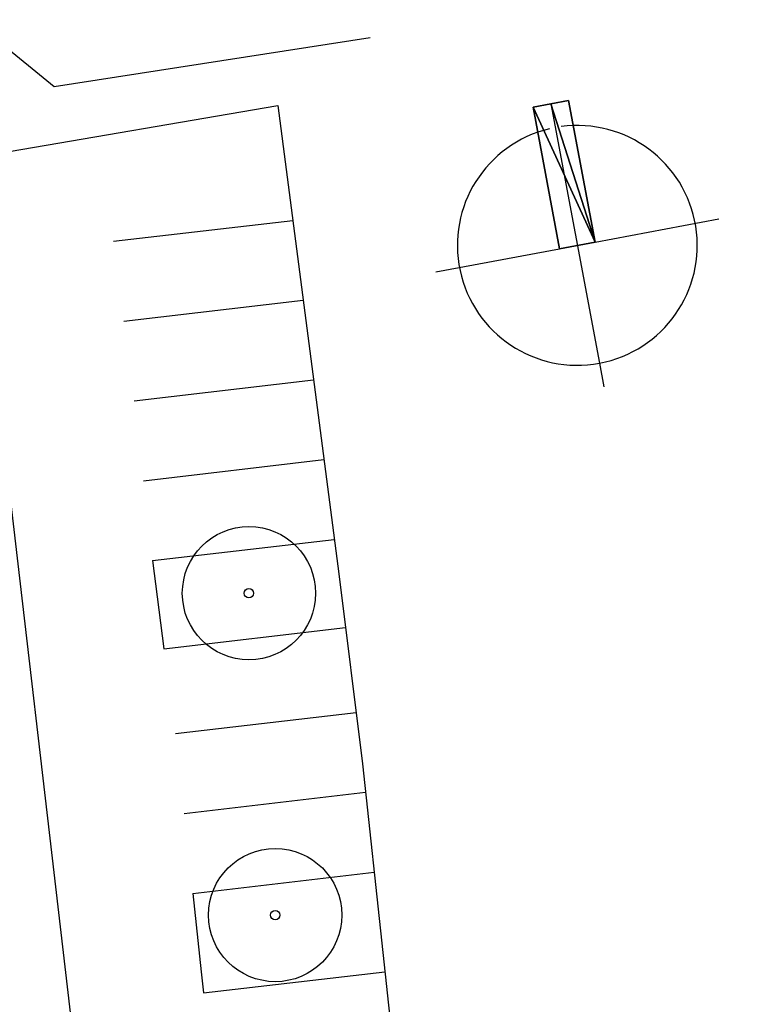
# Model space of a CAD drawing. Extents: x 22936 to 50368, y -4877 to 31080.
# Tile 600 of 601: x 46645 to 48687, y 10855 to 13626. Entities that reach past the tile are written whole.
import ezdxf

# ---------------------------------------------------------------- set-up
doc = ezdxf.new("R2010")
doc.units = 0
doc.layers.get('0').update_dxf_attribs({"linetype": 'CONTINUOUS'})
for name, color, linetype in [('00_TRACE_ARBRE', 3, 'CONTINUOUS'), ('00_TRACE_RDC', 241, 'CONTINUOUS'), ('04_MENUISERIES_EXT_', 40, 'CONTINUOUS')]:
    doc.layers.add(name, color=color, linetype=linetype)

# ---------------------------------------------------------------- blocks, each defined once
blk = doc.blocks.new('2689-EF-PLANS-2009_11_27_D')
at = {"layer": '04_MENUISERIES_EXT_'}
for p, q in [((46908.7, 13002.2), (47413.3, 13061.2)), ((46937.8, 12777.7), (47442.4, 12836.7)), ((46966.9, 12553.2), (47471.5, 12612.2)), ((46993.3, 12328.4), (47500.6, 12387.7)), ((47018.7, 12103.5), (47529.7, 12163.2)), ((47018.6, 12103.5), (47018.7, 12103.5)), ((47018.7, 12103.5), (47031.9, 12001.8)), ((47031.9, 12001.8), (47050.3, 11855.4)), ((47050.3, 11855.4), (47561.2, 11915.1)), ((47083.3, 11616.9), (47591.2, 11676.2)), ((47107.5, 11391.8), (47618.1, 11451.5)), ((47131.7, 11166.7), (47642.4, 11226.4)), ((47131.7, 11166.7), (47155.7, 10945.5)), ((47155.7, 10945.5), (47162.1, 10886.4)), ((47162.1, 10886.4), (47672.6, 10946.1)), ((47161.9, 10886.4), (47162.1, 10886.4))]:
    blk.add_line(p, q, dxfattribs=at)
blk = doc.blocks.new('ROSACE_01')
for p, q in [((-1.5, 12), (-1.5, 0)), ((0, 12), (-1.5, 12)), ((0, 12, 0.222), (-1.5, 12, 0.222)), ((-1.5, 12, 0.222), (-1.5, 0, 0.222)), ((-1.5, 12), (-1.5, 12, 0.222)), ((1.5, 12), (0, 12)), ((0, 12), (0, -10)), ((1.5, 12, 0.222), (0, 12, 0.222)), ((0, 12), (0, 12, 0.222)), ((1.5, 0), (1.5, 12)), ((1.5, 0, 0.222), (1.5, 12, 0.222)), ((1.5, 12), (1.5, 12, 0.222)), ((-12, 0), (-1.5, 0)), ((-1.5, 0), (1.5, 0)), ((-1.5, 0, 0.222), (1.5, 0, 0.222)), ((-1.5, 0), (-1.5, 0, 0.222)), ((1.5, 0), (12, 0)), ((1.5, 0), (1.5, 0, 0.222)), ((0, -10), (0, -12))]:
    blk.add_line(p, q)
for start, end in [(92.86598, 270), (270, 87.13402)]:
    blk.add_arc((0, 0), 10, start, end)
mesh = blk.add_polyface()
corners = [(-1.5, 12), (1.5, 0), (-1.5, 0), (0, 12), (1.5, 12)]
mesh.append_faces([[corners[k] for k in face] for face in [(0, 1, 2), (1, 3, 4)]], dxfattribs={"vtx0": -1})
mesh.append_faces([[corners[k] for k in face] for face in [(1, 0, 3)]], dxfattribs={"vtx0": -1, "vtx2": -1})
mesh = blk.add_polyface()
corners = [(1.5, 0, 0.222), (-1.5, 12, 0.222), (-1.5, 0, 0.222), (0, 12, 0.222), (1.5, 12, 0.222)]
mesh.append_faces([[corners[k] for k in face] for face in [(0, 1, 2), (3, 0, 4)]], dxfattribs={"vtx0": -1})
mesh.append_faces([[corners[k] for k in face] for face in [(1, 0, 3)]], dxfattribs={"vtx0": -1, "vtx1": -1})
mesh = blk.add_polyface()
corners = [(-1.5, 12, 0.222), (0, 12), (-1.5, 12), (0, 12, 0.222)]
mesh.append_faces([[corners[k] for k in face] for face in [(0, 1, 2), (1, 0, 3)]], dxfattribs={"vtx0": -1})
mesh = blk.add_polyface()
corners = [(-1.5, 12, 0.222), (-1.5, 0), (-1.5, 0, 0.222), (-1.5, 12)]
mesh.append_faces([[corners[k] for k in face] for face in [(0, 1, 2), (1, 0, 3)]], dxfattribs={"vtx0": -1})
mesh = blk.add_polyface()
corners = [(0, 12, 0.222), (1.5, 12), (0, 12), (1.5, 12, 0.222)]
mesh.append_faces([[corners[k] for k in face] for face in [(0, 1, 2), (1, 0, 3)]], dxfattribs={"vtx0": -1})
mesh = blk.add_polyface()
corners = [(1.5, 12), (1.5, 0, 0.222), (1.5, 0), (1.5, 12, 0.222)]
mesh.append_faces([[corners[k] for k in face] for face in [(0, 1, 2), (1, 0, 3)]], dxfattribs={"vtx0": -1})
mesh = blk.add_polyface()
corners = [(1.5, 0, 0.222), (-1.5, 0), (1.5, 0), (-1.5, 0, 0.222)]
mesh.append_faces([[corners[k] for k in face] for face in [(0, 1, 2), (1, 0, 3)]], dxfattribs={"vtx0": -1})
blk = doc.blocks.new('ARBRE_SIMPLE')
for radius in [250, 17.5]:
    blk.add_circle((0, 0), radius)
blk = doc.blocks.new('GROUPER_1')
at = {"layer": '00_TRACE_ARBRE', "xscale": 0.75, "yscale": 0.75, "zscale": 0.75, "rotation": 10.53798942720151}
for p in [(5675.6, 12622.9), (5749.6, 11716.9)]:
    blk.add_blockref('ARBRE_SIMPLE', p, dxfattribs=at)
blk = doc.blocks.new('GROUPER_2')
at = {"layer": '00_TRACE_RDC'}
for p, q in [((16996.2, 18503), (17226.9, 18314.6)), ((17226.9, 18314.6), (18115.8, 18453)), ((16990.4, 18112.9), (17856.3, 18261.1)), ((17856.3, 18261.1), (18027.1, 16943.5)), ((16990.4, 18112.9), (17639.1, 12564.6)), ((18027.1, 16943.5), (18094.3, 16408.3)), ((18094.3, 16408.3), (18151.7, 15877.3)), ((18151.7, 15877.3), (18184.9, 15568.2))]:
    blk.add_line(p, q, dxfattribs=at)
at = {"layer": '00_TRACE_RDC', "xscale": 33.75000000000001, "yscale": 33.75000000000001, "zscale": 67.50000000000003, "rotation": 10.62361046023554}
blk.add_blockref('ROSACE_01', (18698.7, 17867.7), dxfattribs=at)
at = {"layer": '00_TRACE_RDC'}
blk.add_blockref('GROUPER_1', (12099, 4265.7), dxfattribs=at)

msp = doc.modelspace()

# ---------------------------------------------------------------- block references
at = {"layer": '00_TRACE_RDC'}
msp.add_blockref('GROUPER_2', (29515.2, -4876.9), dxfattribs=at)
at = {"layer": '04_MENUISERIES_EXT_'}
msp.add_blockref('2689-EF-PLANS-2009_11_27_D', (0, 0), dxfattribs=at)

doc.saveas('drawing.dxf')
